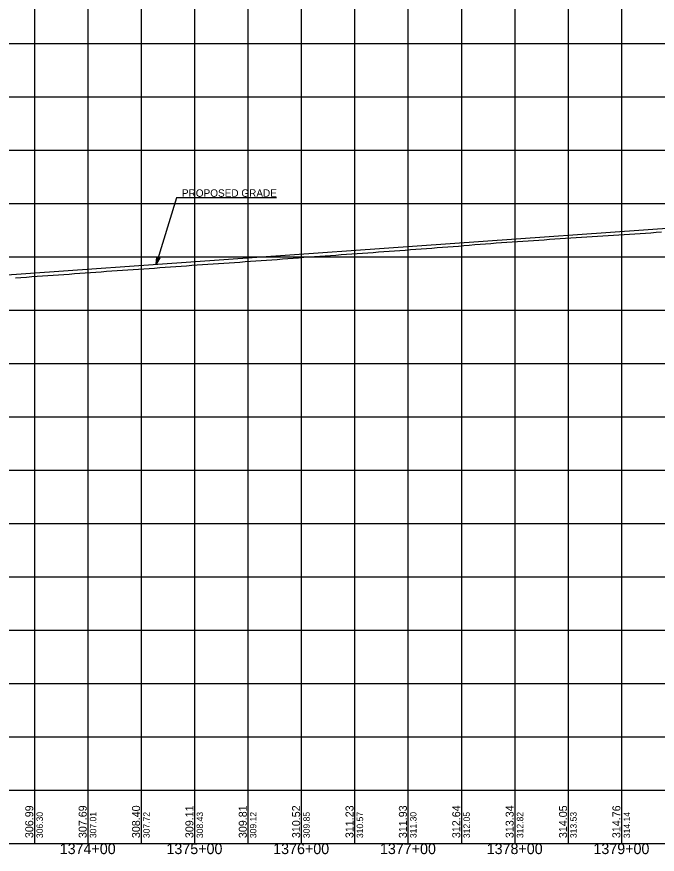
# Model space of a CAD drawing. Extents: x -90830 to 2015517, y -20856 to 836331.
# Drawn here: x 26257 to 26857, y -10807 to -10022 of the extents above; entities that cross this region are included whole.
import ezdxf

# ---------------------------------------------------------------- set-up
doc = ezdxf.new("R2010")
doc.units = 0
for name, color, linetype in [('Level 1', 7, 'Continuous'), ('RD_DDB_Profile_Elev', 7, 'Continuous'), ('RD_DDB_Profile_EX', 7, 'Continuous'), ('RD_DDB_Profile_PR', 7, 'Continuous'), ('RD_DDB_StaTX', 7, 'Continuous'), ('RD_DDB_StripGrade', 7, 'Continuous'), ('RD_GPK_Profile_Cell', 7, 'Continuous'), ('RD_PD_Final_TX', 7, 'Continuous')]:
    doc.layers.add(name, color=color, linetype=linetype)

msp = doc.modelspace()

# ---------------------------------------------------------------- linework, layer by layer
at = {"layer": 'Level 1'}
for p, q in [((26273.46, -9797.12), (26273.46, -10297.12)), ((26323.46, -9797.12), (26323.46, -10297.12)), ((26373.46, -9797.12), (26373.46, -10297.12)), ((26423.46, -9797.12), (26423.46, -10297.12)), ((26473.46, -9797.12), (26473.46, -10297.12)), ((26523.46, -9797.12), (26523.46, -10297.12)), ((26573.46, -9797.12), (26573.46, -10297.12)), ((26623.46, -9797.12), (26623.46, -10297.12)), ((26673.46, -9797.12), (26673.46, -10297.12)), ((26723.46, -9797.12), (26723.46, -10297.12)), ((26773.46, -9797.12), (26773.46, -10297.12)), ((26823.46, -9797.12), (26823.46, -10297.12)), ((25573.46, -10047.12), (27173.46, -10047.12)), ((25573.46, -10097.12), (27173.46, -10097.12)), ((25573.46, -10147.12), (27173.46, -10147.12)), ((25573.46, -10197.12), (27173.46, -10197.12)), ((25573.46, -10247.12), (27173.46, -10247.12)), ((25573.46, -10297.12), (27173.46, -10297.12)), ((25573.46, -10297.12), (27173.46, -10297.12)), ((26273.46, -10297.12), (26273.46, -10797.12)), ((26323.46, -10297.12), (26323.46, -10797.12)), ((26373.46, -10297.12), (26373.46, -10797.12)), ((26423.46, -10297.12), (26423.46, -10797.12)), ((26473.46, -10297.12), (26473.46, -10797.12)), ((26523.46, -10297.12), (26523.46, -10797.12)), ((26573.46, -10297.12), (26573.46, -10797.12)), ((26623.46, -10297.12), (26623.46, -10797.12)), ((26673.46, -10297.12), (26673.46, -10797.12)), ((26723.46, -10297.12), (26723.46, -10797.12)), ((26773.46, -10297.12), (26773.46, -10797.12)), ((26823.46, -10297.12), (26823.46, -10797.12)), ((25573.46, -10347.12), (27173.46, -10347.12)), ((25573.46, -10397.12), (27173.46, -10397.12)), ((25573.46, -10447.12), (27173.46, -10447.12)), ((25573.46, -10497.12), (27173.46, -10497.12)), ((25573.46, -10547.12), (27173.46, -10547.12)), ((25573.46, -10597.12), (27173.46, -10597.12)), ((25573.46, -10647.12), (27173.46, -10647.12)), ((25573.46, -10697.12), (27173.46, -10697.12)), ((25573.46, -10747.12), (27173.46, -10747.12)), ((25573.46, -10797.12), (27173.46, -10797.12))]:
    msp.add_line(p, q, dxfattribs=at)
at = {"layer": 'RD_DDB_Profile_EX'}
for points in [[(26545.95, -10246.23), (26550.95, -10245.87), (26555.95, -10245.51), (26560.95, -10245.16), (26565.95, -10244.8), (26570.95, -10244.45), (26575.95, -10244.09), (26580.95, -10243.72), (26585.95, -10243.36), (26590.95, -10243), (26595.95, -10242.64), (26600.95, -10242.28), (26605.95, -10241.92), (26610.95, -10241.55), (26615.95, -10241.18), (26620.95, -10240.8), (26625.95, -10240.42), (26630.95, -10240.05), (26635.95, -10239.68), (26640.95, -10239.32), (26645.95, -10238.95), (26650.95, -10238.58), (26655.95, -10238.22), (26660.95, -10237.86), (26665.95, -10237.5), (26670.95, -10237.09), (26675.95, -10236.65), (26680.95, -10236.22), (26685.95, -10235.78), (26690.95, -10235.38), (26695.95, -10234.98), (26700.95, -10234.59), (26705.95, -10234.19), (26710.95, -10233.83), (26715.95, -10233.5), (26720.95, -10233.17), (26725.95, -10232.84), (26730.95, -10232.51), (26735.95, -10232.18), (26740.95, -10231.84), (26745.95, -10231.51), (26750.95, -10231.14), (26755.95, -10230.76), (26760.95, -10230.38), (26765.95, -10230), (26770.95, -10229.65), (26775.95, -10229.32), (26780.95, -10228.99), (26785.95, -10228.67), (26790.95, -10228.36), (26795.95, -10228.05), (26800.95, -10227.76), (26805.95, -10227.46), (26810.95, -10227.16), (26815.95, -10226.85), (26820.95, -10226.55), (26825.95, -10226.25), (26830.95, -10225.92), (26835.95, -10225.58), (26840.95, -10225.24), (26845.95, -10224.9), (26850.95, -10224.56), (26855.95, -10224.21), (26860.95, -10223.86)], [(26255.95, -10266.85), (26260.95, -10266.48), (26265.95, -10266.11), (26270.95, -10265.78), (26275.95, -10265.47), (26280.95, -10265.15), (26285.95, -10264.84), (26290.95, -10264.48), (26295.95, -10264.1), (26300.95, -10263.71), (26305.95, -10263.32), (26310.95, -10262.96), (26315.95, -10262.6), (26320.95, -10262.24), (26325.95, -10261.89), (26330.95, -10261.52), (26335.95, -10261.14), (26340.95, -10260.76), (26345.95, -10260.38), (26350.95, -10260.03), (26355.95, -10259.7), (26360.95, -10259.37), (26365.95, -10259.04), (26370.95, -10258.7), (26375.95, -10258.36), (26380.95, -10258.02), (26385.95, -10257.68), (26390.95, -10257.31), (26395.95, -10256.93), (26400.95, -10256.55), (26405.95, -10256.17), (26410.95, -10255.82), (26415.95, -10255.49), (26420.95, -10255.16), (26425.95, -10254.82), (26430.95, -10254.48), (26435.95, -10254.12), (26440.95, -10253.76), (26445.95, -10253.4), (26450.95, -10253.06), (26455.95, -10252.73), (26460.95, -10252.39), (26465.95, -10252.06), (26470.95, -10251.71), (26475.95, -10251.35), (26480.95, -10250.99), (26485.95, -10250.64), (26490.95, -10250.28), (26495.95, -10249.91), (26500.95, -10249.55), (26505.95, -10249.18), (26510.95, -10248.81), (26515.95, -10248.42), (26520.95, -10248.04), (26525.95, -10247.66), (26530.95, -10247.29), (26535.95, -10246.94), (26540.95, -10246.58), (26545.95, -10246.23)]]:
    msp.add_lwpolyline(points, dxfattribs=at)
at = {"layer": 'RD_DDB_Profile_PR'}
msp.add_line((26228.46, -10265.36), (27383.46, -10183.78), dxfattribs=at)
at = {"layer": 'RD_GPK_Profile_Cell'}
msp.add_line((4823.46, -10797.12), (75223.46, -10797.12), dxfattribs=at)
at = {"layer": 'RD_PD_Final_TX'}
for p, q in [((26387.72, -10254.11), (26388.07, -10247.43)), ((26389.61, -10247.91), (26387.72, -10254.11)), ((26387.72, -10254.11), (26391.16, -10248.38)), ((26388.07, -10247.43), (26391.16, -10248.38))]:
    msp.add_line(p, q, dxfattribs=at)
for points in [[(26500.16, -10191.73), (26406.78, -10191.73), (26387.72, -10254.11)], [(26389.55, -10247.97), (26387.78, -10253.74), (26389.52, -10247.92), (26387.81, -10253.46), (26389.45, -10247.93), (26387.82, -10253.26), (26389.37, -10247.92), (26387.82, -10253.02), (26389.31, -10247.88), (26387.85, -10252.67), (26389.22, -10247.84), (26387.88, -10252.28), (26389.14, -10247.85), (26387.9, -10252), (26389.08, -10247.81), (26387.91, -10251.66), (26389, -10247.83), (26387.93, -10251.38), (26388.95, -10247.76), (26387.94, -10251.12), (26388.85, -10247.76), (26387.95, -10250.76), (26388.78, -10247.72), (26388, -10250.33), (26388.71, -10247.69), (26387.98, -10250.03), (26388.63, -10247.66), (26388, -10249.58), (26388.55, -10247.67), (26388.05, -10249.21), (26388.47, -10247.6), (26388.06, -10248.89), (26388.4, -10247.61), (26388.06, -10248.6), (26388.33, -10247.54), (26388.09, -10248.24), (26388.25, -10247.58), (26388.11, -10247.84), (26388.17, -10247.58)], [(26387.89, -10253.72), (26389.64, -10248), (26387.99, -10253.52), (26389.71, -10248.02), (26388.09, -10253.34), (26389.77, -10248.01), (26388.21, -10253.18), (26389.82, -10248.04), (26388.34, -10252.99), (26389.89, -10248.05), (26388.45, -10252.8), (26389.94, -10248.06), (26388.59, -10252.57), (26390.01, -10248.07), (26388.74, -10252.3), (26390.09, -10248.11), (26388.87, -10252.06), (26390.15, -10248.1), (26389.02, -10251.81), (26390.21, -10248.13), (26389.17, -10251.57), (26390.28, -10248.15), (26389.33, -10251.31), (26390.32, -10248.21), (26389.53, -10250.97), (26390.39, -10248.2), (26389.68, -10250.75), (26390.45, -10248.19), (26389.87, -10250.45), (26390.5, -10248.24), (26390.02, -10250.15), (26390.58, -10248.27), (26390.16, -10249.91), (26390.64, -10248.33), (26390.32, -10249.69), (26390.69, -10248.35), (26390.5, -10249.34), (26390.8, -10248.33), (26390.62, -10249.14), (26390.9, -10248.36), (26390.74, -10249.01), (26390.98, -10248.45), (26391.07, -10248.41), (26390.96, -10248.44)]]:
    msp.add_lwpolyline(points, dxfattribs=at)

# ---------------------------------------------------------------- texts
at = {"layer": 'RD_DDB_Profile_Elev'}
for s, p in [('306.99', (26272.46, -10792.12)), ('307.69', (26322.46, -10792.12)), ('308.40', (26372.46, -10792.12)), ('309.11', (26422.46, -10792.12)), ('309.81', (26472.46, -10792.12)), ('310.52', (26522.46, -10792.12)), ('311.23', (26572.46, -10792.12)), ('311.93', (26622.46, -10792.12)), ('312.64', (26672.46, -10792.12)), ('313.34', (26722.46, -10792.12)), ('314.05', (26772.46, -10792.12)), ('314.76', (26822.46, -10792.12))]:
    msp.add_text(s, height=7.5, rotation=90, dxfattribs=at).set_placement(p)
at = {"layer": 'RD_DDB_StaTX'}
for s, p in [('1374+00', (26297.21, -10807.12)), ('1375+00', (26397.21, -10807.12)), ('1376+00', (26497.21, -10807.12)), ('1377+00', (26597.21, -10807.12)), ('1378+00', (26697.21, -10807.12)), ('1379+00', (26797.21, -10807.12))]:
    msp.add_text(s, height=10, dxfattribs=at).set_placement(p)
at = {"layer": 'RD_DDB_StripGrade'}
for s, p in [('306.30', (26281.46, -10792.12)), ('307.01', (26331.46, -10792.12)), ('307.72', (26381.46, -10792.12)), ('308.43', (26431.46, -10792.12)), ('309.12', (26481.46, -10792.12)), ('309.85', (26531.46, -10792.12)), ('310.57', (26581.46, -10792.12)), ('311.30', (26631.46, -10792.12)), ('312.05', (26681.46, -10792.12)), ('312.82', (26731.46, -10792.12)), ('313.53', (26781.46, -10792.12)), ('314.14', (26831.46, -10792.12))]:
    msp.add_text(s, height=6, rotation=90, dxfattribs=at).set_placement(p)
at = {"layer": 'RD_PD_Final_TX'}
msp.add_text('PROPOSED GRADE', height=7, dxfattribs=at).set_placement((26411.71, -10190.91))

doc.saveas('drawing.dxf')
